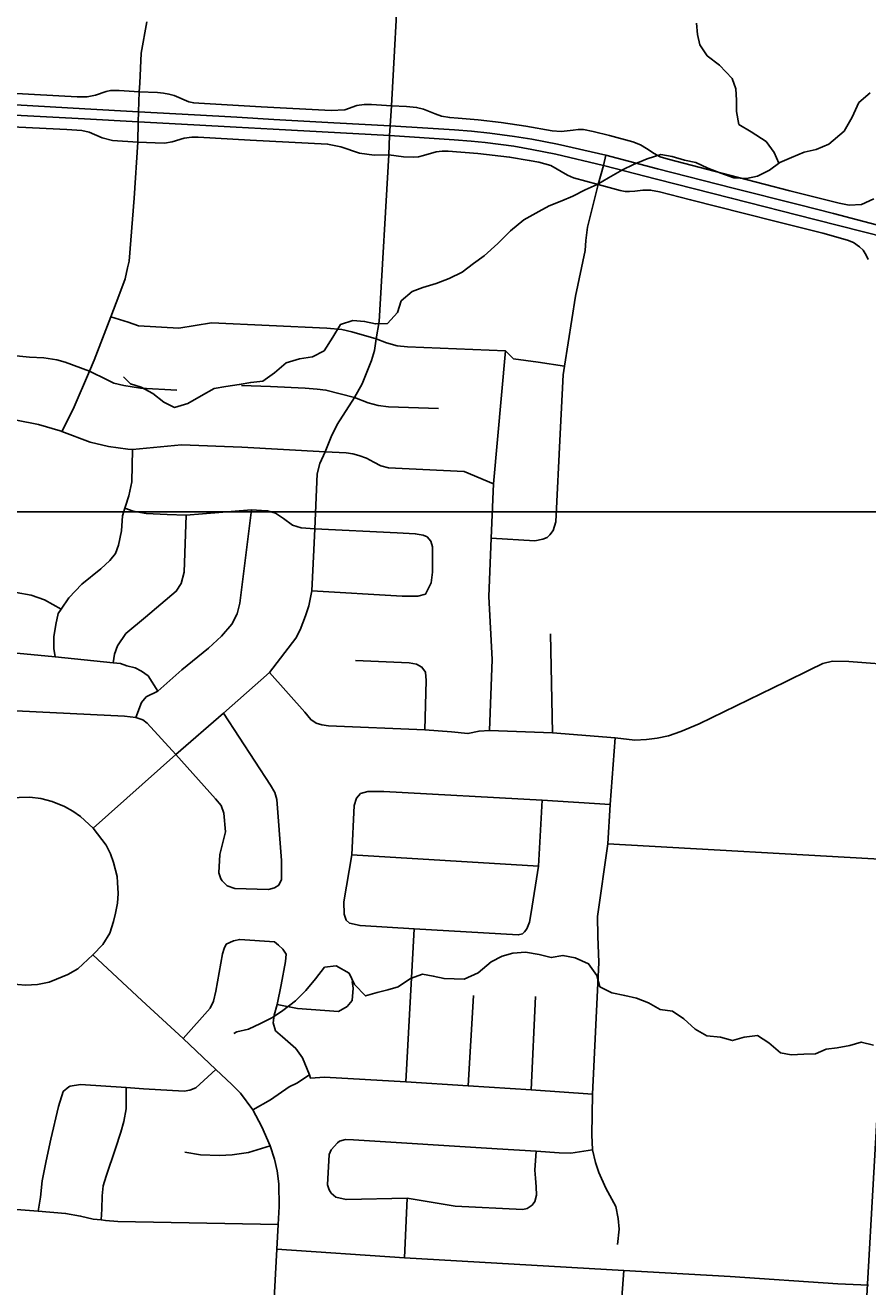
# Model space of a CAD drawing. Extents: x 114604 to 551442, y 316898 to 567001.
# Drawn here: x 215376 to 219426, y 426712 to 432773 of the extents above; entities that cross this region are included whole.
import ezdxf

# ---------------------------------------------------------------- set-up
doc = ezdxf.new("R2010")
doc.units = 0
for name, color, linetype in [('_CIVIL_CONSTRUCTION', 7, 'Continuous'), ('GE_P_Alignment_1000_Bearings', 7, 'Continuous'), ('GE_P_Alignment_100_Cardinal_Points', 7, 'Continuous'), ('GE_P_Alignment_500_Bearings', 7, 'Continuous'), ('PM_P_Cells', 7, 'Continuous')]:
    doc.layers.add(name, color=color, linetype=linetype)

msp = doc.modelspace()

# ---------------------------------------------------------------- linework, layer by layer
at = {"layer": '_CIVIL_CONSTRUCTION'}
for points in [[(210282.6, 432643.3), (210384.8, 432639.9), (210548.9, 432635), (210714.8, 432629.4), (210841.2, 432625.1), (210941.2, 432621.7), (211049.8, 432615.8), (211300.3, 432603.8), (211570, 432588.5), (211944.5, 432568.7), (212315.3, 432549.2), (212566.6, 432534.9), (212924.9, 432514.7), (213308.2, 432494.6), (213724, 432472.2), (214092.7, 432452.9), (214531.9, 432430.9), (214917.7, 432410.4), (215329, 432389.8), (215662.5, 432371.8), (215921.1, 432357.3), (216189.5, 432342.2), (216393.5, 432330.4)], [(210280, 432591.2), (210381.8, 432585.2), (210545.4, 432582.6), (210711.8, 432583.5), (210839.3, 432580.3), (210955.8, 432575), (211064.4, 432568.2), (211297.5, 432555.6), (211567.6, 432540.2), (211942.2, 432520.4), (212312.9, 432500.9), (212564.3, 432486.6), (212922.6, 432466.4), (213305.4, 432446.3), (213721.2, 432423.9), (214089.9, 432404.6), (214528.3, 432384.8), (214916.2, 432362.3), (215327.3, 432341), (215660.9, 432323), (215919.4, 432308.5), (216186.7, 432293.7), (216390.7, 432282.7)], [(216393.5, 432330.4), (216571.3, 432320.1), (216860.4, 432304.4), (217130.3, 432289.8), (217311.6, 432278.6), (217440.4, 432270.5), (217521.8, 432263.2), (217609.6, 432253.9), (217728.4, 432238), (217812.2, 432224.6), (217934.6, 432200.6), (218166.7, 432147.9), (218415.2, 432083), (218778.8, 431990.3), (219097.9, 431909.5), (219262, 431867.7), (219522.6, 431799.9), (219698.6, 431754.8), (220024.5, 431671.5), (220209.9, 431624.3)], [(216390.7, 432282.7), (216568.6, 432273.1), (217127.6, 432242.6), (217437.5, 432222.8), (217520.3, 432216.4), (217587.7, 432209), (217725, 432191), (217810.8, 432176.1), (217926.2, 432152.9), (218155.2, 432099.5), (218410.6, 432033.6), (218770.2, 431942.3), (219171.9, 431839.6), (219520, 431751.5), (219696.1, 431706.4), (220012.6, 431626.2), (220205.4, 431578)]]:
    msp.add_lwpolyline(points, dxfattribs=at)
at = {"layer": 'GE_P_Alignment_1000_Bearings'}
msp.add_lwpolyline([(225517.9, 428997.9), (223291, 429136.2), (223095.9, 429099.1), (222766.8, 428871.9), (221826.4, 428925.1), (221675.7, 428813.6), (220980.1, 428661.8), (219807.6, 428233), (219571.5, 427958.6), (219491.3, 427909.7), (218985, 418969.4), (218918.3, 418742.1), (218808.2, 418578.5), (217729.7, 417088.6), (217319.5, 416524.5)], dxfattribs=at)
at = {"layer": 'GE_P_Alignment_100_Cardinal_Points'}
for p, q in [((217911.3, 429373), (217901.1, 429849.6)), ((218177.4, 428840.5), (219540.4, 428763.1)), ((216946.2, 428786.7), (217843, 428732.8)), ((217205.7, 427696.1), (217246.5, 428431.9)), ((217504.7, 427678.2), (217530.3, 428112.2)), ((217807.6, 427658.2), (217829.3, 428107)), ((217199.6, 426851.7), (217211.5, 427137.3)), ((218233.8, 426526.3), (218252.9, 426791))]:
    msp.add_line(p, q, dxfattribs=at)
for points in [[(217137.3, 432385.2), (217174.3, 433062.4)], [(215552.4, 430821.8), (215607, 430928.6), (215685.7, 431111.2), (215708.5, 431164.4), (215788.4, 431371.8), (215827.2, 431472.5), (215856.3, 431555.1), (215868.2, 431607.8), (215875.3, 431639.5), (215899.4, 431941.8), (215917.5, 432211.6), (215919.4, 432308.5), (215921.1, 432357.3), (215924.4, 432452.8), (215926.8, 432494.2), (215933.1, 432638.6), (215961.3, 432789.3)], [(215068.2, 432459.4), (215626.2, 432429.5), (215674.4, 432429.5), (215714.4, 432437.1), (215765.2, 432454.5), (215786.6, 432459), (215828.7, 432459), (215875.5, 432455.8), (215924.4, 432452.8), (216012.6, 432448.8), (216041.3, 432446.5), (216067.2, 432442.2), (216092.1, 432434.6), (216163.4, 432404.5), (216186.7, 432399.7), (216210.5, 432398.6), (216511.3, 432380.9), (216847.2, 432363.1), (216912.1, 432366.8), (216970.2, 432386.8), (217005.9, 432391.8), (217040.1, 432392.3), (217137.3, 432385.2), (217209.2, 432382.4), (217257.2, 432377.8), (217291.2, 432369.3), (217347.2, 432347.4), (217376.6, 432336.2), (217417.3, 432329.2), (217457.3, 432326.6), (217554.2, 432318.2), (217663.4, 432305), (217782.3, 432287.4), (217909.4, 432265.2), (217951.8, 432262.9), (218009.7, 432269.4), (218034.2, 432272.3), (218059.7, 432271.6), (218105.7, 432262.2), (218184.2, 432242.3), (218297.3, 432212.1), (218333.7, 432197.8), (218363.1, 432180.4), (218398.9, 432155.8), (218428.6, 432141.1), (218466.4, 432128.5), (218805.2, 432040.9), (219052.2, 431977.2), (219289.3, 431918), (219336.7, 431908.4), (219395.7, 431912.2), (219456, 431938.8)], [(215703.6, 428916), (216099.6, 429268.7), (216328.9, 429467.7), (216550.6, 429662.9), (216677.1, 429828.7), (216697.8, 429868), (216724, 429934.9), (216739.9, 429983.6), (216753.7, 430055.2), (216763.7, 430252.6), (216767.7, 430352.8), (216780.1, 430617.9), (216792.2, 430666.6), (216818.4, 430724), (216847.5, 430795.7), (216876.6, 430854.1), (216959.6, 430984.4), (216995.3, 431049.5), (217040.3, 431161.3), (217055.2, 431210.1), (217063.4, 431265.4), (217078, 431349.4), (217123.7, 432150.6), (217127.6, 432242.6), (217130.3, 432289.8), (217137.3, 432385.2)], [(215212.4, 432290.2), (215575.8, 432271.4), (215647.8, 432266.7), (215684.5, 432259.4), (215746.7, 432231.4), (215795.9, 432219.2), (215917.5, 432211.6), (216000.7, 432207.2), (216045.5, 432206.7), (216082, 432213.1), (216140.4, 432230.5), (216176.6, 432235.1), (216207.6, 432235.1), (216458.4, 432221.2), (216829.4, 432202.1), (216893, 432189.1), (216982.7, 432157.6), (217054.4, 432148.2), (217123.7, 432150.6), (217195.1, 432139.9), (217244, 432138.8), (217267.4, 432140.7), (217291.3, 432146.7), (217351.7, 432164.4), (217380.4, 432168.4), (217409.6, 432167.8), (217552.4, 432157.1), (217704.5, 432139.3), (217798.7, 432123.2), (217845.7, 432115.1), (217902.8, 432099), (217982.3, 432052.4), (218011.2, 432038.9), (218130.2, 432007), (218235.7, 431979.5), (218259.8, 431974.6), (218281.6, 431974), (218305.9, 431975.5), (218345.5, 431980), (218382, 431980.6), (218425.1, 431972.1), (218574.2, 431934.3), (218833.9, 431868.3), (218985.4, 431829.9), (219209.4, 431773.1), (219329.4, 431740.4), (219358.2, 431728.5), (219385.9, 431708.8), (219403.2, 431692.6), (219419, 431667.5), (219427.5, 431646.7)], [(217898, 430325), (217914.1, 430344.9), (217926.4, 430387), (217947.1, 430810), (217962.8, 431092.7), (217969.2, 431134.2), (218021.3, 431471.4), (218067.1, 431690.1), (218071.1, 431737.9), (218079.3, 431803.1), (218130.2, 432007), (218155.2, 432099.5), (218166.7, 432147.9)], [(215788.4, 431371.8), (215871, 431346.7), (215921.4, 431329.3), (216114.4, 431317.6), (216271.5, 431343.6), (216825.6, 431317.1), (216898.1, 431310.9), (216946.8, 431299.9), (217063.4, 431265.4), (217113.1, 431247.7), (217163.7, 431232.8), (217214.3, 431228.4), (217685.4, 431207.9), (217723.5, 431170.6), (217842.2, 431154), (217969.2, 431134.2)], [(214750.7, 430948.2), (214760, 431155.4), (214761.8, 431178.9), (214770.4, 431199.4), (214786.9, 431218.1), (214816.1, 431229.1), (214857.1, 431232.3), (215396.4, 431178.6), (215466.6, 431174.1), (215528.7, 431165.7), (215568.8, 431153.5), (215685.7, 431111.2)], [(217608.2, 429384.8), (217621.2, 429725.7), (217605.2, 430027.9), (217616.3, 430308.7), (217626.6, 430569.1), (217685.4, 431207.9)], [(215685.7, 431111.2), (215771, 431070), (215803, 431053.8), (215851.1, 431041.4), (215931.3, 431028.9), (216105.9, 431019.8)], [(216415.7, 431041.5), (216554.9, 431036.7), (216721.9, 431028.4), (216779.1, 431024.1), (216822, 431019.6), (216959.6, 430984.4)], [(214453.7, 430956.8), (214750.7, 430948.2), (215208, 430888.9), (215334.3, 430876.1), (215440.6, 430855.4), (215544.8, 430824.7), (215552.4, 430821.8), (215688.9, 430769.7), (215777.1, 430749.1), (215869.4, 430736.5), (215891.4, 430735.3), (216127.9, 430757.2), (216416.9, 430745.9), (216818.4, 430724), (216919.5, 430719), (216951, 430714.5), (216980.6, 430706.1), (217017, 430692.1), (217052.4, 430673.3), (217085.9, 430656.4), (217123.1, 430647.1), (217485.6, 430628.7), (217626.6, 430569.1)], [(216959.6, 430984.4), (217025.5, 430959.1), (217072.3, 430946.1), (217122, 430938.8), (217363.2, 430932)], [(215520.1, 429737.8), (215514.4, 429778), (215514.7, 429834.1), (215523.1, 429894.2), (215535.5, 429946.3), (215549.3, 429967.1), (215586.1, 430022.2), (215648.7, 430088), (215739.5, 430161.7), (215783.9, 430201.5), (215810.1, 430235.4), (215824.4, 430275.5), (215838.9, 430343.6), (215843.3, 430415.7), (215855, 430453.2), (215857.7, 430461.8), (215874, 430511.8), (215888.5, 430579.9), (215891.4, 430735.3)], [(215799.9, 429709.4), (215805.2, 429752.1), (215819.5, 429792.1), (215860, 429850.1), (215954.8, 429929.7), (216102.1, 430053.2), (216126.4, 430091.1), (216140.7, 430145.2), (216150.7, 430418.3)], [(215855, 430453.2), (215895.7, 430437.5), (215957.8, 430427.1), (216058.1, 430422.4), (216150.7, 430418.3), (216463.9, 430444), (216512.5, 430441.5), (216541.1, 430439.8), (216579.4, 430428.6), (216617.7, 430403.2), (216661.8, 430371.1), (216702.9, 430358), (216767.7, 430352.8)], [(215908.6, 429447.5), (215934.8, 429519.2), (215958.4, 429547), (216014.4, 429573.6), (216129.9, 429675.9), (216257, 429779.4), (216319.5, 429837.2), (216370.1, 429895.1), (216394.4, 429945.1), (216408.8, 429997.1), (216463.9, 430444)], [(216767.7, 430352.8), (217163.5, 430334.7), (217251.3, 430329.6), (217289.5, 430323.2), (217307.6, 430314.7), (217325.9, 430293.9)], [(217301, 430040.1), (217328.3, 430093.7), (217333.6, 430145.2), (217334.7, 430266.3), (217325.9, 430293.9)], [(217616.3, 430308.7), (217825.5, 430295.4), (217863.7, 430303.1), (217885.8, 430311), (217898, 430325)], [(214640.5, 430116), (215004.1, 430096.1), (215142.8, 430061), (215333.3, 430047.8), (215405.5, 430035.3), (215469.6, 430012.9), (215549.3, 429967.1)], [(216753.7, 430055.2), (217188.6, 430030.7), (217263.9, 430029.4), (217301, 430040.1)], [(214624.6, 429811.4), (214931, 429794.7), (215520.1, 429737.8), (215799.9, 429709.4), (215835, 429705.8), (215865.1, 429695.6), (215905.2, 429685.3), (215935.2, 429669.1), (215967.2, 429646.8), (216014.4, 429573.6)], [(214931, 429794.7), (214901.7, 429699.4), (214899.3, 429629.2), (214921, 429569), (214954.8, 429516.6), (215008.8, 429482.2), (215123.7, 429487.6), (215166.6, 429487), (215853.3, 429452.8), (215908.6, 429447.5), (215941.1, 429435.4), (215963.1, 429419.3), (216099.6, 429268.7)], [(217296.8, 429388.2), (217303.5, 429625.3), (217300.4, 429664.5), (217283.4, 429689.6), (217256.6, 429703.5), (217221.5, 429710.2), (216964.7, 429721)], [(217911.3, 429373), (218211.6, 429349.9), (218307.1, 429338), (218363.2, 429341.2), (218413.6, 429347.1), (218468.2, 429358.8), (218528.4, 429380.2), (218615.1, 429417.3), (219030.3, 429618.1), (219147.7, 429676.5), (219210.6, 429706.4), (219256.8, 429717.9), (219335.3, 429715.7), (219586.6, 429696.5)], [(216550.6, 429662.9), (216719.7, 429473.4), (216748.6, 429437.4), (216775.4, 429420.4), (216802.2, 429411.1), (216834.6, 429406.5), (217296.8, 429388.2), (217425.9, 429377.9), (217504.5, 429370), (217557.7, 429381.6), (217608.2, 429384.8), (217911.3, 429373)], [(216595.3, 428642.2), (216607.5, 428668.2), (216608, 428760.4), (216585.7, 429053.4), (216575.9, 429087.5), (216556, 429121.8), (216328.9, 429467.7)], [(218222.5, 426915.4), (218230.8, 426989.6), (218226.9, 427039.8), (218215.1, 427098), (218167.2, 427186.6), (218133.4, 427260.9), (218117.5, 427309.1), (218103.6, 427369.5), (218099.9, 427441.7), (218102.7, 427638.3), (218132.8, 428270.3), (218129.3, 428396.7), (218127.6, 428491.1), (218177.4, 428840.5), (218187.3, 429029.9), (218211.6, 429349.9)], [(216322.5, 428661.9), (216316.5, 428671.9), (216306.6, 428700.1), (216311.2, 428788.3), (216339.7, 428897.7), (216331.4, 428988.2), (216317.8, 429024.3), (216290.9, 429055.6), (216099.6, 429268.7)], [(216919.5, 428473.8), (216909.6, 428501.9), (216907.8, 428562.1), (216946.2, 428786.7), (216957.2, 429023.8), (216969.5, 429059), (216987.6, 429081.5)], [(216987.6, 429081.5), (217024, 429091.6), (217099.8, 429090.8), (217861.7, 429050), (218187.3, 429029.9)], [(215077.9, 428960.1), (215129.1, 428992.8), (215183.3, 429023.7), (215244.1, 429046.1), (215297.4, 429058.9), (215347, 429063.1), (215398, 429064.9), (215451.9, 429058.6), (215505.4, 429043.7), (215564.7, 429018.9), (215605.8, 428997.7), (215641.7, 428971.3), (215703.6, 428916)], [(217776.2, 428418.2), (217788.2, 428432.2), (217800.4, 428464.3), (217808.6, 428510.4), (217843, 428732.8), (217861.7, 429050)], [(215700.7, 428307.6), (215749.1, 428356), (215782.9, 428411.8), (215801.5, 428467.5), (215809.9, 428507.3), (215819.9, 428555.7), (215822.8, 428601.8), (215820.8, 428654.2), (215818.2, 428682.7), (215801, 428750.9), (215786.4, 428792.8), (215766.3, 428834), (215703.6, 428916)], [(216322.5, 428661.9), (216346.4, 428637.7), (216384.5, 428625.4), (216545, 428620.8), (216575.4, 428629.3), (216595.3, 428642.2)], [(216919.5, 428473.8), (216935.5, 428459.6), (216985.6, 428447.4), (217246.5, 428431.9), (217746, 428402.3), (217766.1, 428408.2), (217776.2, 428418.2)], [(216135.5, 427904.9), (216266, 428050.9), (216281.6, 428085), (216292.6, 428132.7), (216325.3, 428312.1), (216333, 428337.1), (216343.1, 428357.5)], [(216343.1, 428357.5), (216377, 428374.8), (216407.5, 428380.7), (216574.3, 428369.4), (216593.6, 428353.7), (216615.3, 428333.4)], [(215027.1, 428317.4), (215081.4, 428264.6), (215124.5, 428233.2), (215162, 428212.8), (215197, 428196.4), (215251.9, 428178.6), (215304.4, 428167), (215377.5, 428161.2), (215436.2, 428164.8), (215490.9, 428175.5), (215527.3, 428190.1), (215581.9, 428212.7), (215629.3, 428239.2), (215700.7, 428307.6)], [(216571.9, 426625), (216586.1, 426892.8), (216592.5, 427011.2), (216597.1, 427097.7), (216595.1, 427206.5), (216586.7, 427269.9), (216575, 427325.4), (216554.1, 427388.7), (216513.8, 427480.3), (216470.1, 427561.6), (216410.6, 427641.6), (216369.5, 427683.3), (216293, 427755.3), (216135.5, 427904.9), (215937, 428087.1), (215700.7, 428307.6)], [(216742.1, 427730.2), (216708.7, 427811.5), (216677.7, 427856.7), (216613.8, 427912.9), (216579.6, 427942.1), (216568, 427980.6), (216573.4, 428016.9), (216587.8, 428068), (216606.4, 428162.2), (216627.1, 428274.6), (216630.2, 428309.7), (216615.3, 428333.4)], [(216587.8, 428068), (216685.4, 428049.4), (216881.6, 428035), (216924.5, 428059.1), (216948.1, 428087.6), (216953.4, 428146.6), (216948.6, 428179.4)], [(215586.3, 427672.3), (215592.3, 427676.3), (215642.6, 427684.1), (215861.3, 427668.8), (215945.5, 427662.8), (216140.1, 427652.1), (216168.2, 427656), (216196.3, 427667.9), (216293, 427755.3)], [(216470.1, 427561.6), (216555.3, 427610.3), (216645.9, 427672.1), (216682, 427690.1), (216742.1, 427730.2), (216748.3, 427713.9), (216814.6, 427719.7), (217205.7, 427696.1), (217504.7, 427678.2), (217807.6, 427658.2), (218102.7, 427638.3)], [(215439.5, 427075.4), (215450, 427143), (215458.3, 427221.2), (215476.7, 427317.5), (215499.2, 427421.8), (215535.8, 427578.1), (215558.2, 427650.3), (215586.3, 427672.3)], [(215742.2, 427033.5), (215744.8, 427085.7), (215747, 427149.9), (215751.3, 427198), (215765.4, 427244.1), (215810, 427376.4), (215836.4, 427454.6), (215850.6, 427506.7), (215860.9, 427566.9), (215861.3, 427668.8)], [(216142.9, 427358.5), (216218.9, 427346.6), (216309.6, 427342.8), (216371.9, 427345.5), (216448.9, 427357.4), (216554.1, 427388.7)], [(216846.8, 427161.6), (216836.8, 427177.7), (216828.9, 427201.8), (216837.4, 427348.3), (216847.5, 427370.3), (216877.7, 427404.3)], [(216877.7, 427404.3), (216887.8, 427412.3), (216915.9, 427420.2), (216954, 427418.1), (217644.2, 427375.2), (217832.9, 427363.1), (217943.1, 427356), (217999.3, 427353.8), (218103.6, 427369.5)], [(217813.8, 427103.6), (217825.9, 427121.6), (217834, 427151.7), (217832.1, 427191.9), (217828.3, 427234), (217826.4, 427272.1), (217832.9, 427363.1)], [(214575.7, 427157.9), (214843.7, 427122.7), (214984.4, 427110.7), (215123.9, 427100), (215142.6, 427098.6), (215397.6, 427079), (215439.5, 427075.4), (215570.2, 427064.3), (215642.4, 427052), (215702.5, 427037.7), (215742.2, 427033.5), (215761.7, 427031.4), (215820.9, 427025.2), (216592.5, 427011.2)], [(216846.8, 427161.6), (216868.8, 427143.5), (216918.9, 427131.2), (217211.5, 427137.3), (217442.5, 427099.1), (217767.6, 427083.8), (217789.6, 427087.7), (217813.8, 427103.6)], [(216586.1, 426892.8), (217199.6, 426851.7), (218252.9, 426791), (218764.5, 426761.1), (219282.7, 426726.2), (219429.2, 426720.7)]]:
    msp.add_lwpolyline(points, dxfattribs=at)
at = {"layer": 'GE_P_Alignment_500_Bearings'}
msp.add_lwpolyline([(184305.2, 516815.5), (260150, 516815.5), (260150, 430435.7), (184305.2, 430435.7)], close=True, dxfattribs=at)
at = {"layer": 'PM_P_Cells'}
for points in [[(218998.7, 432109.5), (218976.2, 432161.8), (218938.3, 432214.1), (218866.3, 432260.3), (218806.4, 432296.6), (218794.5, 432358.8), (218794.6, 432412.9), (218792.7, 432467), (218774.8, 432517.2), (218712.8, 432581.5), (218654.9, 432625.8), (218619, 432678), (218607.1, 432728.1), (218603.2, 432782.3)], [(219437, 432447.5), (219382.9, 432401.5), (219350.7, 432331.4), (219312.6, 432263.3), (219238.4, 432201.4), (219178.3, 432175.4), (219120.3, 432163.5), (219060.2, 432137.6), (219004.1, 432113.7), (218954, 432075.7), (218896, 432047.7), (218843.9, 432035.8), (218781.9, 432040), (218719.9, 432062.2), (218657.9, 432086.4), (218599.9, 432112.6), (218545.9, 432124.7), (218485.9, 432142.9), (218431.9, 432151.1), (218365.8, 432131.1), (218299.8, 432103.2), (218247.7, 432077.3), (218179.6, 432039.3), (218125.5, 432007.4), (218067.4, 431981.4), (218009.3, 431951.5)], [(218009.3, 431951.5), (217955.3, 431929.6), (217895.2, 431905.6), (217845.1, 431877.7), (217773, 431837.7), (217708.9, 431785.7), (217648.7, 431723.7), (217582.6, 431665.7), (217530.5, 431627.7), (217476.4, 431585.7), (217414.3, 431555.8), (217352.2, 431531.9), (217288.1, 431512), (217236.1, 431494), (217184, 431448), (217165.8, 431391.9), (217117.7, 431339.9), (217059.7, 431338), (217007.7, 431350.2), (216951.7, 431354.3), (216891.6, 431334.4), (216855.5, 431274.3), (216813.3, 431208.2), (216757.2, 431180.3), (216695.2, 431170.4), (216631.1, 431150.5), (216575, 431102.5), (216518.9, 431062.5), (216460.8, 431056.6), (216404.8, 431046.7), (216340.7, 431036.8), (216284.7, 431027), (216222.6, 430993), (216158.5, 430955), (216094.4, 430937.1), (216042.4, 430961.3), (215990.5, 431003.5), (215934.5, 431033.7), (215882.5, 431049.9), (215848.6, 431084.1)], [(219454.4, 427873.5), (219394.4, 427887.7), (219340.3, 427871.8), (219278.3, 427859.9), (219226.3, 427854), (219174.2, 427832), (219118.2, 427830.2), (219058.1, 427826.3), (219006.1, 427836.4), (218950.2, 427884.7), (218896.2, 427918.9), (218832.2, 427911), (218776.1, 427895.1), (218718.1, 427911.3), (218652.1, 427917.4), (218596.1, 427949.6), (218542.2, 427999.9), (218488.2, 428036.1), (218428.2, 428044.3), (218372.2, 428076.5), (218314.2, 428098.7), (218258.2, 428110.8), (218196.2, 428125), (218138.3, 428153.2), (218124.4, 428207.4), (218084.4, 428263.6), (218020.5, 428291.9), (217960.5, 428304), (217904.4, 428294.1), (217846.4, 428308.3), (217780.4, 428320.5), (217720.4, 428314.6), (217668.3, 428300.7), (217616.2, 428272.7), (217554.1, 428220.7), (217486, 428190.8), (217390, 428193), (217337.9, 428205.2), (217285.9, 428213.3), (217227.9, 428193.4), (217169.8, 428153.4), (217119.7, 428139.5), (217067.6, 428125.5), (217011.6, 428109.6), (216959.7, 428163.9), (216933.8, 428218.1), (216871.8, 428254.3), (216815.7, 428248.4), (216771.6, 428192.4), (216725.5, 428136.3), (216675.4, 428086.3), (216615.2, 428040.3), (216565.1, 428006.3), (216507.1, 427976.4), (216449, 427950.5), (216392.9, 427936.5), (216378.9, 427928.6)]]:
    msp.add_lwpolyline(points, dxfattribs=at)

doc.saveas('drawing.dxf')
